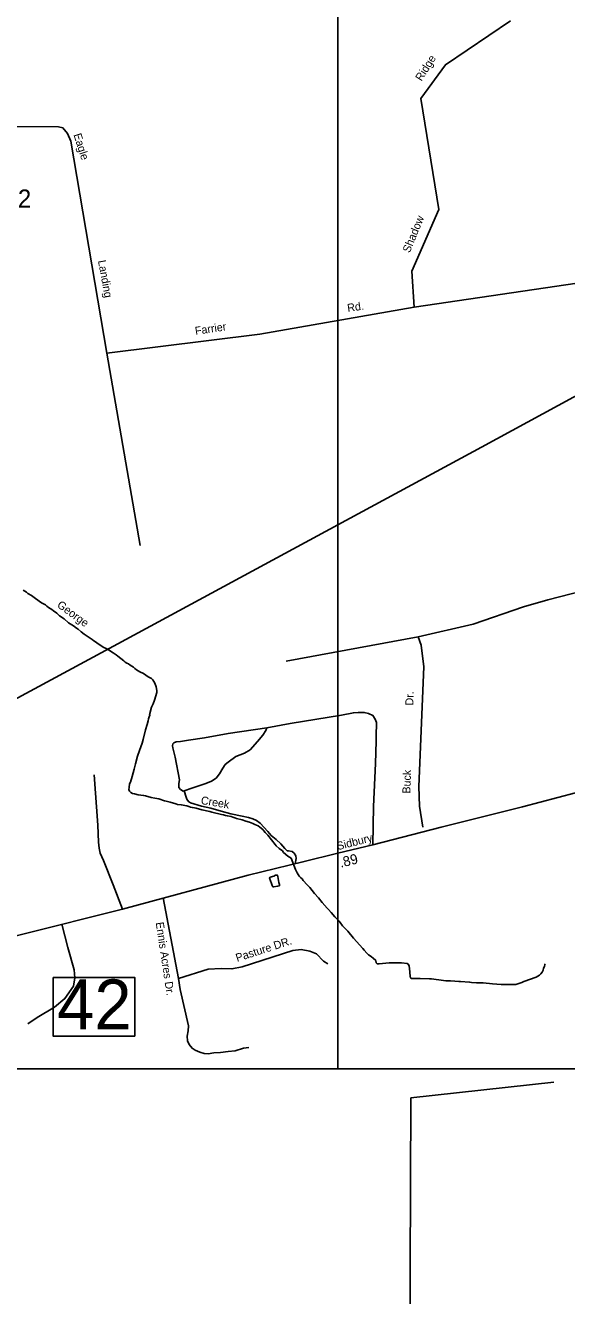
# Model space of a CAD drawing. Extents: x 1945482 to 2853149, y 66427 to 1015778.
# Drawn here: x 2342776 to 2347215, y 209782 to 220197 of the extents above; entities that cross this region are included whole.
import ezdxf

# ---------------------------------------------------------------- set-up
doc = ezdxf.new("R2010")
doc.units = 0
for name, color, linetype in [('Old_Level_10', 7, 'Continuous'), ('Old_Level_11', 7, 'Continuous'), ('Old_Level_17', 7, 'Continuous'), ('Old_Level_21', 7, 'Continuous'), ('Old_Level_25', 7, 'Continuous'), ('Old_Level_31', 7, 'Continuous'), ('Old_Level_32', 7, 'Continuous'), ('Old_Level_35', 7, 'Continuous'), ('Old_Level_56', 7, 'Continuous'), ('Old_Level_59', 7, 'Continuous'), ('Old_Level_60', 7, 'Continuous'), ('Old_Level_63', 7, 'Continuous'), ('Old_Level_8', 7, 'Continuous')]:
    doc.layers.add(name, color=color, linetype=linetype)

msp = doc.modelspace()

# ---------------------------------------------------------------- linework, layer by layer
at = {"layer": 'Old_Level_25'}
msp.add_line((2321070, 211641), (2345339, 211641), dxfattribs=at)
at = {"layer": 'Old_Level_31'}
msp.add_lwpolyline([(2343675, 211908), (2343005, 211908), (2343005, 212389), (2343675, 212389)], close=True, dxfattribs=at)
at = {"layer": 'Old_Level_32'}
for points in [[(2343572, 212950), (2344603, 213228), (2345053, 213338), (2345340, 213409), (2345626, 213479), (2346187, 213624), (2346855, 213790), (2347288, 213904), (2348141, 214125)], [(2341525, 212429), (2341968, 212543), (2342745, 212743), (2343572, 212950)]]:
    msp.add_lwpolyline(points, dxfattribs=at)
at = {"layer": 'Old_Level_35'}
for points in [[(2352974, 220226), (2352222, 219801), (2349482, 218310), (2349270, 218374), (2345964, 217887), (2345946, 218181), (2346167, 218687), (2346019, 219598), (2346222, 219874), (2346754, 220236)], [(2345964, 217887), (2344698, 217665), (2343444, 217509), (2343148, 219247), (2343121, 219311), (2343084, 219357), (2343047, 219366), (2341761, 219368)], [(2343444, 217509), (2343718, 215932)], [(2346449, 215288), (2346861, 215429), (2347062, 215487), (2347349, 215560), (2347741, 215658), (2348421, 215835), (2348461, 215858), (2348488, 215891)], [(2344916, 214983), (2345997, 215183), (2346449, 215288)], [(2345997, 215183), (2346023, 215116), (2346043, 214937), (2346003, 213955), (2346010, 213796), (2346036, 213623)], [(2345625, 213478), (2345631, 213792), (2345647, 214144), (2345653, 214328), (2345653, 214399), (2345657, 214450), (2345655, 214482), (2345646, 214508), (2345627, 214538), (2345591, 214555), (2345556, 214564), (2345507, 214564), (2345467, 214561), (2345370, 214542), (2344949, 214474), (2344757, 214437), (2344440, 214390), (2344246, 214356), (2344115, 214337), (2344049, 214326), (2344013, 214322), (2343993, 214313), (2343985, 214305), (2343983, 214290), (2343985, 214273), (2344004, 214196), (2344041, 214012), (2344036, 213982), (2344034, 213962), (2344036, 213947), (2344049, 213932), (2344070, 213917), (2344079, 213920)], [(2344079, 213920), (2344141, 213943), (2344256, 213982), (2344303, 214001), (2344340, 214024), (2344368, 214059), (2344395, 214106), (2344415, 214136), (2344438, 214157), (2344502, 214202), (2344573, 214230), (2344620, 214258), (2344680, 214326), (2344725, 214377), (2344748, 214416), (2344757, 214437)], [(2343572, 212950), (2343496, 213151), (2343416, 213349), (2343390, 213409), (2343380, 213451), (2343375, 213501), (2343369, 213640), (2343340, 214051)], [(2344079, 213920), (2344096, 213868), (2344100, 213853), (2344113, 213832), (2344130, 213821), (2344220, 213795), (2344297, 213778), (2344383, 213755), (2344460, 213731), (2344554, 213712), (2344607, 213701), (2344643, 213691), (2344671, 213678), (2344701, 213656), (2344765, 213588), (2344793, 213554), (2344832, 213522), (2344872, 213485), (2344904, 213449), (2344922, 213430), (2344933, 213428), (2344965, 213423), (2344980, 213410), (2344995, 213387), (2344997, 213365), (2344990, 213323)], [(2344608, 211817), (2344564, 211810), (2344497, 211789), (2344440, 211783), (2344377, 211774), (2344321, 211771), (2344276, 211765), (2344243, 211768), (2344206, 211778), (2344170, 211795), (2344144, 211810), (2344120, 211840), (2344105, 211871), (2344104, 211909), (2344111, 211954), (2344114, 211993), (2344047, 212291), (2344033, 212381), (2343905, 213043)], [(2342796, 212011), (2342873, 212063), (2343014, 212148), (2343100, 212217), (2343172, 212319), (2343181, 212388), (2343177, 212452), (2343125, 212636), (2343076, 212827)], [(2344033, 212381), (2344274, 212458), (2344383, 212464), (2344470, 212461), (2344553, 212477), (2344970, 212611), (2345037, 212620), (2345108, 212606), (2345163, 212584), (2345222, 212525), (2345257, 212501)], [(2346489, 206491), (2345927, 208574), (2345939, 211402), (2347111, 211533)]]:
    msp.add_lwpolyline(points, dxfattribs=at)
at = {"layer": 'Old_Level_56'}
for points in [[(2343433, 215071), (2345339, 216103), (2346518, 216740), (2349190, 218189), (2351832, 219622), (2354477, 221061), (2355986, 221877)], [(2340755, 213596), (2342679, 214664), (2343433, 215071)]]:
    msp.add_lwpolyline(points, dxfattribs=at)
at = {"layer": 'Old_Level_59'}
for points in [[(2342757, 215566), (2342784, 215549), (2342796, 215539), (2342825, 215522), (2342837, 215513), (2342900, 215467), (2342914, 215459), (2342941, 215445), (2342953, 215434), (2342966, 215423), (2342994, 215407), (2343008, 215397), (2343033, 215377), (2343056, 215355), (2343095, 215330), (2343130, 215299), (2343144, 215289), (2343170, 215275), (2343195, 215255), (2343209, 215246), (2343233, 215225), (2343258, 215206), (2343324, 215163), (2343337, 215152), (2343350, 215142), (2343363, 215134), (2343389, 215116), (2343402, 215108), (2343415, 215100), (2343443, 215085), (2343457, 215077)], [(2343457, 215077), (2343496, 215051), (2343522, 215035), (2343534, 215026), (2343558, 215005), (2343583, 214987), (2343595, 214977), (2343608, 214967), (2343622, 214961), (2343635, 214951), (2343662, 214934), (2343675, 214923), (2343688, 214913), (2343716, 214897), (2343744, 214882), (2343782, 214856), (2343811, 214842), (2343821, 214830), (2343830, 214817), (2343837, 214803), (2343848, 214773), (2343853, 214743), (2343853, 214727), (2343834, 214665), (2343824, 214635), (2343810, 214608), (2343795, 214543), (2343797, 214541), (2343790, 214528), (2343786, 214512), (2343783, 214496), (2343776, 214466), (2343762, 214421), (2343742, 214343), (2343733, 214311), (2343722, 214281), (2343713, 214251), (2343697, 214205), (2343680, 214142), (2343667, 214098), (2343652, 214037), (2343637, 213993), (2343630, 213979), (2343626, 213948), (2343625, 213932), (2343629, 213917), (2343641, 213907), (2343655, 213900), (2343670, 213896), (2343700, 213889), (2343746, 213883), (2343762, 213879), (2343808, 213867), (2343838, 213860), (2343870, 213854), (2343916, 213839), (2343931, 213835), (2343963, 213828), (2344009, 213814), (2344024, 213810), (2344055, 213806), (2344101, 213797), (2344116, 213793), (2344130, 213788), (2344146, 213783), (2344162, 213781), (2344178, 213778), (2344224, 213765), (2344290, 213750), (2344306, 213745), (2344385, 213727), (2344402, 213724), (2344417, 213719), (2344433, 213715), (2344464, 213709), (2344479, 213706), (2344493, 213699), (2344508, 213694), (2344553, 213683), (2344583, 213672), (2344613, 213663), (2344643, 213652), (2344657, 213645), (2344671, 213639), (2344685, 213633), (2344699, 213624), (2344723, 213604), (2344733, 213592), (2344743, 213579), (2344766, 213556), (2344824, 213481), (2344834, 213469), (2344858, 213447), (2344884, 213428), (2344894, 213416), (2344929, 213386), (2344955, 213369), (2344993, 213277)], [(2344993, 213277), (2345000, 213258), (2345005, 213247), (2345023, 213221), (2345034, 213211), (2345045, 213199), (2345054, 213186), (2345087, 213149), (2345110, 213127), (2345129, 213103), (2345148, 213079), (2345181, 213043), (2345211, 213006), (2345251, 212959), (2345262, 212948), (2345283, 212922), (2345315, 212887), (2345349, 212853), (2345359, 212841), (2345377, 212814), (2345411, 212780), (2345422, 212769), (2345467, 212713), (2345545, 212629), (2345555, 212615), (2345578, 212589), (2345591, 212577), (2345603, 212567), (2345616, 212559), (2345628, 212548), (2345651, 212529), (2345653, 212511), (2345661, 212503), (2345678, 212503), (2345759, 212510), (2345777, 212511), (2345862, 212511), (2345907, 212505), (2345919, 212498), (2345925, 212483), (2345928, 212464), (2345932, 212400), (2345935, 212386), (2345942, 212382), (2345994, 212382), (2346013, 212381), (2346090, 212380), (2346108, 212380), (2346205, 212365), (2346225, 212364), (2346262, 212364), (2346299, 212361), (2346331, 212356), (2346346, 212356), (2346419, 212352), (2346436, 212349), (2346477, 212346), (2346532, 212346), (2346607, 212338), (2346678, 212334), (2346746, 212332), (2346781, 212332), (2346799, 212333), (2346847, 212349), (2346865, 212358), (2346965, 212393), (2346979, 212401), (2346992, 212410), (2347003, 212421), (2347014, 212433), (2347023, 212450), (2347027, 212466), (2347033, 212481), (2347037, 212496), (2347039, 212501)]]:
    msp.add_lwpolyline(points, dxfattribs=at)
at = {"layer": 'Old_Level_60'}
msp.add_lwpolyline([(2344815, 213133), (2344806, 213134), (2344800, 213144), (2344796, 213160), (2344779, 213204), (2344784, 213212), (2344813, 213221), (2344827, 213228), (2344843, 213230), (2344848, 213217), (2344853, 213185), (2344856, 213169), (2344861, 213154), (2344860, 213143), (2344845, 213139), (2344815, 213133)], dxfattribs=at)
at = {"layer": 'Old_Level_63'}
for points in [[(2345339, 211641), (2345339, 230676), (2321070, 230676), (2321070, 211641)], [(2381299, 192136), (2381874, 192136), (2381874, 211641), (2345339, 211641)]]:
    msp.add_lwpolyline(points, dxfattribs=at)

# ---------------------------------------------------------------- texts
at = {"layer": 'Old_Level_10'}
for s, height, rotation, p in [('Ridge', 65.6, 57.7983, (2346025, 219735)), ('Eagle', 65.6, 287.5919, (2343170, 219301)), ('Shadow', 65.6, 67.6199, (2345928, 218328)), ('Landing', 65.6, 280.4089, (2343371, 218267)), ('Rd.', 65.6, 8.5987, (2345421, 217847)), ('Farrier', 65.6, 8.5665, (2344172, 217659)), ('Dr.', 65.6, 88.75, (2345958, 214620)), ('Buck', 65.6, 87.9162, (2345933, 213897)), ('Ennis Acres Dr.', 65.62, 278.5525, (2343845, 212840)), ('Pasture DR.', 65.62, 17.8384, (2344513, 212518))]:
    msp.add_text(s, height=height, rotation=rotation, dxfattribs=at).set_placement(p)
at = {"layer": 'Old_Level_11'}
msp.add_text('Sidbury', height=65.6, rotation=14.317, dxfattribs=at).set_placement((2345340, 213434))
at = {"layer": 'Old_Level_17'}
msp.add_text('.89', height=82, rotation=14.3727, dxfattribs=at).set_placement((2345363, 213290))
at = {"layer": 'Old_Level_21'}
for s, rotation, p in [('George', 323.7948, (2343030, 215433)), ('Creek', 350.6245, (2344212, 213813))]:
    msp.add_text(s, height=65.6, rotation=rotation, dxfattribs=at).set_placement(p)
at = {"layer": 'Old_Level_31'}
msp.add_text('42', height=410.1, dxfattribs=at).set_placement((2343037, 211964))
at = {"layer": 'Old_Level_8'}
msp.add_text('2002', height=147.6, dxfattribs=at).set_placement((2342385, 218704))

doc.saveas('drawing.dxf')
